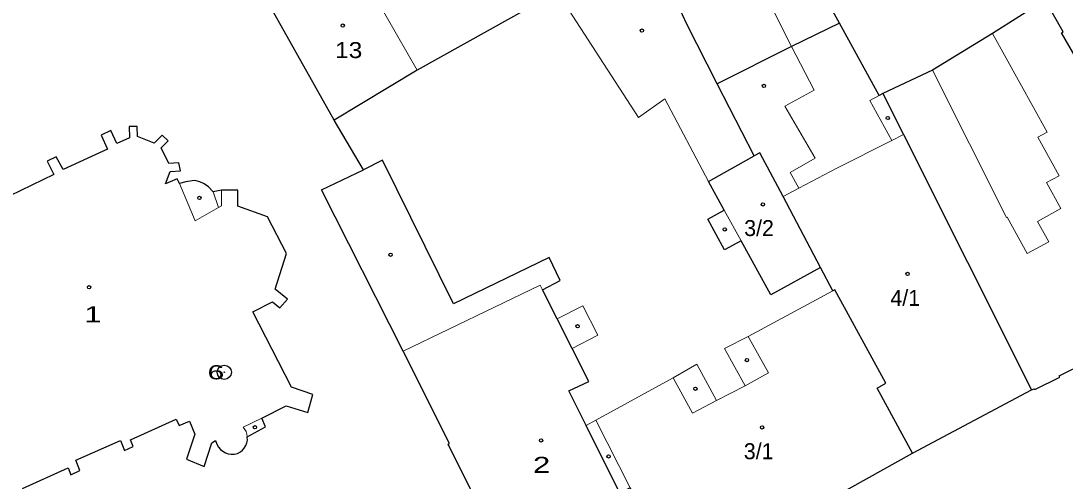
# Model space of a CAD drawing. Extents: x -679733 to -673243, y -1075091 to -1066557.
# Drawn here: x -676538.9 to -676427.8, y -1071507.3 to -1071458.4 of the extents above; entities that cross this region are included whole.
import ezdxf
from ezdxf.enums import TextEntityAlignment as Align

# ---------------------------------------------------------------- set-up
doc = ezdxf.new("R2010")
doc.units = 0
doc.header["$LTSCALE"] = 0.68
for name, color, linetype, lineweight in [('1', 7, 'Continuous', 25), ('4', 7, 'Continuous', 13), ('5', 7, 'Continuous', 25), ('8', 7, 'Continuous', 25)]:
    doc.layers.add(name, color=color, linetype=linetype, lineweight=lineweight)
doc.layers.add('2', color=7, linetype='Continuous')

msp = doc.modelspace()

# ---------------------------------------------------------------- linework, layer by layer
at = {"layer": '1'}
for p, q in [((-676460.91, -1071472.72), (-676464.84, -1071465.04)), ((-676444.05, -1071504.32), (-676431.4, -1071497.6))]:
    msp.add_line(p, q, dxfattribs=at)
for points in [[(-676505.61, -1071468.92), (-676511.9, -1071457.75), (-676515.34, -1071451.64), (-676514.46, -1071450.88), (-676520.1, -1071443.88), (-676525.88, -1071438.63), (-676529.44, -1071441.2), (-676536.58, -1071447.6)], [(-676451.84, -1071458.6), (-676454.58, -1071453.6), (-676437.23, -1071443.17)], [(-676464.84, -1071465.04), (-676468.08, -1071458.71), (-676471.77, -1071450.75)], [(-676476.26, -1071452.7), (-676477.52, -1071453.27), (-676481.88, -1071455.29), (-676496.78, -1071463.62), (-676505.61, -1071468.92)], [(-676429.93, -1071456.15), (-676435.53, -1071459.69), (-676441.93, -1071463.59), (-676447.22, -1071466.08)], [(-676412.43, -1071486.72), (-676414.93, -1071482.28), (-676415.03, -1071482.35), (-676428.2, -1071459.64), (-676428.02, -1071459.53), (-676429.93, -1071456.15)], [(-676451.84, -1071458.6), (-676456.95, -1071461.09), (-676464.84, -1071465.04)], [(-676447.22, -1071466.08), (-676447.62, -1071466.3), (-676451.84, -1071458.6)], [(-676447.22, -1071466.08), (-676445.03, -1071470.45), (-676431.4, -1071497.6)], [(-676482.06, -1071525.02), (-676482.36, -1071524.94), (-676482.58, -1071524.83), (-676487.4, -1071515.18), (-676487.54, -1071515.25), (-676493.48, -1071503.36), (-676493.35, -1071503.3), (-676498.26, -1071493.47), (-676506.97, -1071476.34), (-676502.5, -1071474.19), (-676505.61, -1071468.92)], [(-676522.06, -1071475.65), (-676522.31, -1071475.17), (-676523.56, -1071475.68), (-676523.07, -1071474.37), (-676521.97, -1071474.3), (-676522.15, -1071473.44), (-676523.21, -1071473.53), (-676524.03, -1071471.87), (-676523.28, -1071471.1), (-676523.93, -1071470.52), (-676524.77, -1071471.35), (-676526.55, -1071470.66), (-676526.57, -1071469.6), (-676527.42, -1071469.6), (-676527.38, -1071470.8), (-676528.73, -1071471.41), (-676529.39, -1071470.03), (-676530.42, -1071470.5), (-676529.74, -1071471.99), (-676534.45, -1071474.15), (-676535.19, -1071472.83), (-676536.14, -1071473.28), (-676535.46, -1071474.69), (-676540.14, -1071476.96)], [(-676453.84, -1071484.57), (-676457.83, -1071477.05), (-676460.31, -1071472.38), (-676460.91, -1071472.72)], [(-676468.61, -1071517.6), (-676474.09, -1071508.01), (-676475.21, -1071508.57), (-676478.79, -1071501.38), (-676480.63, -1071497.68), (-676478.51, -1071496.71), (-676480.29, -1071493.19), (-676481.88, -1071490.04), (-676483.44, -1071486.95), (-676481.54, -1071485.95), (-676482.74, -1071483.53), (-676492.91, -1071488.44), (-676500.48, -1071473.18), (-676502.5, -1071474.19)], [(-676453.84, -1071484.57), (-676459.14, -1071487.49), (-676462.3, -1071481.74), (-676464.05, -1071482.7), (-676465.84, -1071479.44), (-676464.1, -1071478.48), (-676465.78, -1071475.43), (-676460.91, -1071472.72)], [(-676518.99, -1071476.01), (-676519.427, -1071475.701), (-676519.92, -1071475.477), (-676520.44, -1071475.35), (-676520.738, -1071475.361), (-676521.41, -1071475.457), (-676522.06, -1071475.65)], [(-676511.38, -1071488.88), (-676510.59, -1071487.96), (-676511.89, -1071486.89), (-676510.69, -1071483.08), (-676512.69, -1071479.18), (-676515.85, -1071478.07), (-676515.85, -1071476.37), (-676517.6, -1071476.35), (-676518.49, -1071476.52), (-676518.99, -1071476.01)], [(-676444.05, -1071504.32), (-676447.83, -1071497.4), (-676446.91, -1071496.89), (-676452.34, -1071486.97), (-676452.52, -1071487.06), (-676453.84, -1071484.57)], [(-676538.77, -1071508.09), (-676533.92, -1071505.88), (-676533.62, -1071506.62), (-676532.67, -1071506.17), (-676533.1, -1071505.08), (-676528.35, -1071502.98), (-676527.94, -1071504.02), (-676527, -1071503.61), (-676527.29, -1071502.9), (-676522.44, -1071500.72), (-676522.1, -1071501.39), (-676521.01, -1071500.93), (-676520.43, -1071502.29), (-676521.33, -1071504.95), (-676519.46, -1071505.72), (-676518.63, -1071503.23), (-676518.22, -1071502.98), (-676518.09, -1071503.37), (-676517.91, -1071503.68), (-676517.69, -1071503.93), (-676517.46, -1071504.12), (-676517.18, -1071504.27), (-676516.89, -1071504.39), (-676516.56, -1071504.44), (-676516.24, -1071504.43), (-676515.9, -1071504.35), (-676515.59, -1071504.18), (-676515.36, -1071503.99), (-676515.17, -1071503.78), (-676515.01, -1071503.51), (-676514.9, -1071503.23), (-676514.84, -1071502.94), (-676514.85, -1071502.59), (-676512.93, -1071501.53), (-676513.31, -1071500.61), (-676510.72, -1071499.29), (-676508.42, -1071500), (-676507.87, -1071498.09), (-676510.14, -1071497.31), (-676514.28, -1071489.28), (-676512.18, -1071488.23), (-676511.38, -1071488.88)], [(-676431.4, -1071497.6), (-676431.1, -1071497.47), (-676431.05, -1071497.56), (-676428.38, -1071496.23), (-676428.44, -1071496.09), (-676416.87, -1071490.38), (-676416.81, -1071490.51), (-676413.01, -1071488.59)], [(-676454.09, -1071511.22), (-676453.48, -1071510.19), (-676453.85, -1071509.77), (-676444.05, -1071504.32)]]:
    msp.add_lwpolyline(points, dxfattribs=at)
at = {"layer": '4'}
for p, q in [((-676456.95, -1071461.09), (-676463.83, -1071447.36)), ((-676503.15, -1071452.45), (-676496.78, -1071463.62)), ((-676481.88, -1071455.29), (-676473.21, -1071468.62)), ((-676435.53, -1071459.69), (-676429.74, -1071470.18)), ((-676456.95, -1071461.09), (-676454.51, -1071465.73)), ((-676434.06, -1071479.28), (-676441.93, -1071463.59)), ((-676454.51, -1071465.73), (-676457.63, -1071467.42)), ((-676473.21, -1071468.62), (-676470.43, -1071466.66)), ((-676465.78, -1071475.43), (-676470.43, -1071466.66)), ((-676448.61, -1071466.83), (-676447.62, -1071466.3)), ((-676446.27, -1071471.08), (-676448.61, -1071466.83)), ((-676454.41, -1071472.95), (-676457.63, -1071467.42)), ((-676429.74, -1071470.18), (-676430.71, -1071470.71)), ((-676452.1, -1071474.02), (-676446.27, -1071471.08)), ((-676446.27, -1071471.08), (-676445.03, -1071470.45)), ((-676430.71, -1071470.71), (-676428.44, -1071474.82)), ((-676457.07, -1071474.48), (-676454.41, -1071472.95)), ((-676456.15, -1071476.16), (-676457.07, -1071474.48)), ((-676452.1, -1071474.02), (-676456.15, -1071476.16)), ((-676522.06, -1071475.65), (-676520.4, -1071479.63)), ((-676428.44, -1071474.82), (-676429.79, -1071475.56)), ((-676429.79, -1071475.56), (-676428.27, -1071478.32)), ((-676517.91, -1071478.21), (-676518.49, -1071476.52)), ((-676517.6, -1071478.03), (-676517.6, -1071476.35)), ((-676456.15, -1071476.16), (-676457.83, -1071477.05)), ((-676517.91, -1071478.21), (-676517.6, -1071478.03)), ((-676520.4, -1071479.63), (-676517.91, -1071478.21)), ((-676464.1, -1071478.48), (-676462.3, -1071481.74)), ((-676428.27, -1071478.32), (-676430.74, -1071479.69)), ((-676433.97, -1071479.23), (-676434.06, -1071479.28)), ((-676431.84, -1071483.09), (-676433.97, -1071479.23)), ((-676430.74, -1071479.69), (-676429.56, -1071481.84)), ((-676429.56, -1071481.84), (-676431.84, -1071483.09)), ((-676498.26, -1071493.47), (-676483.69, -1071486.45)), ((-676483.44, -1071486.95), (-676483.69, -1071486.45)), ((-676461.54, -1071491.9), (-676452.52, -1071487.06)), ((-676481.88, -1071490.04), (-676479.13, -1071488.65)), ((-676479.13, -1071488.65), (-676477.53, -1071491.79)), ((-676477.53, -1071491.79), (-676480.29, -1071493.19)), ((-676464.05, -1071493.19), (-676461.54, -1071491.9)), ((-676461.54, -1071491.9), (-676459.39, -1071495.78)), ((-676464.05, -1071493.19), (-676461.85, -1071497.15)), ((-676467.01, -1071494.84), (-676469.53, -1071496.31)), ((-676464.93, -1071498.72), (-676467.01, -1071494.84)), ((-676461.85, -1071497.15), (-676459.39, -1071495.78)), ((-676469.53, -1071496.31), (-676477.75, -1071500.81)), ((-676469.53, -1071496.31), (-676467.47, -1071500.07)), ((-676461.85, -1071497.15), (-676464.93, -1071498.72)), ((-676467.47, -1071500.07), (-676464.93, -1071498.72)), ((-676513.31, -1071500.61), (-676515.29, -1071501.57)), ((-676478.79, -1071501.38), (-676477.75, -1071500.81)), ((-676477.75, -1071500.81), (-676474.09, -1071508.01)), ((-676515.29, -1071501.57), (-676515.11, -1071501.81)), ((-676515.11, -1071501.81), (-676514.99, -1071502.03)), ((-676514.99, -1071502.03), (-676514.9, -1071502.3)), ((-676514.9, -1071502.3), (-676514.85, -1071502.59))]:
    msp.add_line(p, q, dxfattribs=at)
at = {"layer": '5'}
for centre in [(-676504.6868, -1071458.8692), (-676472.8568, -1071459.3892), (-676459.8768, -1071465.2792), (-676446.6868, -1071468.6892), (-676519.9468, -1071477.1792), (-676459.9768, -1071477.8692), (-676464.0368, -1071480.5392), (-676499.6068, -1071483.2292), (-676444.5868, -1071485.2692), (-676531.6968, -1071486.6792), (-676479.6968, -1071490.8292), (-676461.6868, -1071494.4192), (-676467.1568, -1071497.4692), (-676514.0468, -1071501.5692), (-676460.0668, -1071501.5892), (-676483.5868, -1071502.9692), (-676476.4068, -1071504.6692)]:
    msp.add_circle(centre, 0.175, dxfattribs=at)
at = {"layer": '8'}
for radius in [0.75, 0.03]:
    msp.add_circle((-676517.3, -1071495.7198), radius, dxfattribs=at)

# ---------------------------------------------------------------- texts
at = {"layer": '2'}
for s, width, p in [('13', 1.15, (-676505.52, -1071462.32)), ('1', 1.45, (-676532.2, -1071490.4)), ('2', 1.45, (-676484.45, -1071506.41))]:
    msp.add_text(s, height=1.7, dxfattribs=dict(at, width=width)).set_placement(p)
for s, p in [('3/2', (-676461.97, -1071481.239)), ('4/1', (-676446.41, -1071488.66)), ('3/1', (-676462.01, -1071504.96))]:
    msp.add_text(s, height=1.7, dxfattribs=at).set_placement(p)
at = {"layer": '8', "width": 1.6}
msp.add_text('6', height=1.5, dxfattribs=at).set_placement((-676517.3, -1071496.47), align=Align.RIGHT)

doc.saveas('drawing.dxf')
